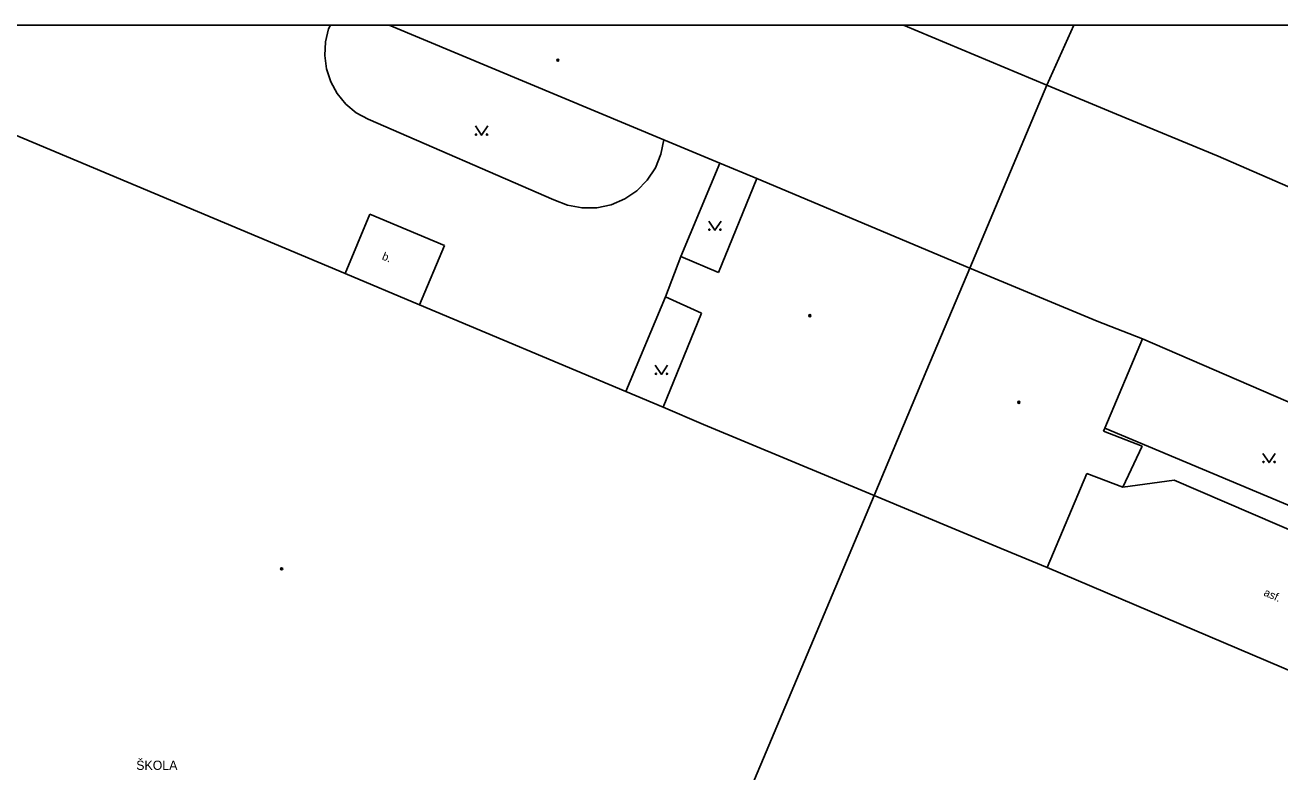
# Model space of a CAD drawing. Extents: x -596024 to -594475, y -1163820 to -1161957.
# Drawn here: x -595045 to -594943.1, y -1162017.6 to -1161956.9 of the extents above; entities that cross this region are included whole.
import ezdxf

# ---------------------------------------------------------------- set-up
doc = ezdxf.new("R2010")
doc.units = 0
for name, color, linetype in [('Level 10', 7, 'Continuous'), ('Level 36', 7, 'Continuous'), ('Level 39', 7, 'Continuous'), ('Level 40', 7, 'Continuous'), ('Level 41', 7, 'Continuous'), ('Level 5', 7, 'Continuous'), ('Level 7', 7, 'Continuous'), ('Vrstva 63', 7, 'Continuous')]:
    doc.layers.add(name, color=color, linetype=linetype)

msp = doc.modelspace()

# ---------------------------------------------------------------- linework, layer by layer
at = {"layer": 'Level 10'}
for points in [[(-595020.21, -1161956.88), (-595020.35, -1161957.18), (-595020.61, -1161958.25), (-595020.67, -1161959.35), (-595020.53, -1161960.44), (-595020.18, -1161961.49), (-595019.65, -1161962.45), (-595018.94, -1161963.3), (-595018.1, -1161964), (-595017.13, -1161964.53)], [(-595002.05, -1161971.07), (-595017.13, -1161964.53)], [(-595002.05, -1161971.07), (-595000.94, -1161971.52), (-594999.76, -1161971.74), (-594998.56, -1161971.73), (-594997.39, -1161971.48), (-594996.29, -1161971.01), (-594995.3, -1161970.34), (-594994.46, -1161969.49), (-594993.8, -1161968.49), (-594993.35, -1161967.38), (-594993.12, -1161966.2)], [(-594991.73, -1161975.69), (-594988.56, -1161968.1)], [(-595016.99, -1161972.25), (-595019.01, -1161977.07)], [(-595016.99, -1161972.25), (-595010.95, -1161974.8)], [(-595010.95, -1161974.8), (-595012.97, -1161979.61)], [(-594992.98, -1161978.96), (-594996.21, -1161986.65)], [(-594936.19, -1161998.51), (-594957.29, -1161989.64)]]:
    msp.add_lwpolyline(points, dxfattribs=at)
at = {"layer": 'Level 36'}
for points in [[(-595008.43, -1161965.08), (-595007.93, -1161965.83), (-595007.43, -1161965.08)], [(-594989.47, -1161972.81), (-594988.97, -1161973.56), (-594988.47, -1161972.81)], [(-594993.81, -1161984.52), (-594993.31, -1161985.27), (-594992.81, -1161984.52)], [(-594944.45, -1161991.69), (-594943.95, -1161992.44), (-594943.45, -1161991.69)]]:
    msp.add_lwpolyline(points, dxfattribs=at)
for centre in [(-595008.38, -1161965.78), (-595007.48, -1161965.78), (-594989.42, -1161973.51), (-594988.52, -1161973.51), (-594993.76, -1161985.22), (-594992.86, -1161985.22), (-594944.4, -1161992.39), (-594943.5, -1161992.39)]:
    msp.add_circle(centre, 0.05, dxfattribs=at)
at = {"layer": 'Level 39'}
for centre, radius in [((-595001.73, -1161959.73), 0.09), ((-595001.73, -1161959.73), 0.0398), ((-594981.26, -1161980.5), 0.09), ((-594981.26, -1161980.5), 0.0398), ((-594964.28, -1161987.54), 0.09), ((-594964.28, -1161987.54), 0.0398), ((-595024.17, -1162001.07), 0.09), ((-595024.17, -1162001.07), 0.0398)]:
    msp.add_circle(centre, radius, dxfattribs=at)
at = {"layer": 'Level 5'}
for p, q in [((-594993.12, -1161966.2), (-595015.42, -1161956.88)), ((-594973.66, -1161956.88), (-594961.99, -1161961.75))]:
    msp.add_line(p, q, dxfattribs=at)
for points in [[(-594968.25, -1161976.63), (-594961.99, -1161961.75)], [(-594961.99, -1161961.75), (-594956.33, -1161964.11)], [(-594956.33, -1161964.11), (-594948.07, -1161967.54)], [(-595046.56, -1161965.5), (-595019.01, -1161977.07)], [(-594988.56, -1161968.1), (-594993.12, -1161966.2)], [(-594948.07, -1161967.54), (-594929.04, -1161975.82)], [(-594985.57, -1161969.35), (-594988.56, -1161968.1)], [(-594988.67, -1161976.98), (-594985.57, -1161969.35)], [(-594985.57, -1161969.35), (-594968.25, -1161976.63)], [(-594992.98, -1161978.96), (-594991.73, -1161975.69)], [(-594991.73, -1161975.69), (-594988.67, -1161976.98)], [(-594971.74, -1161984.91), (-594968.25, -1161976.63)], [(-594957.9, -1161980.93), (-594968.25, -1161976.63)], [(-595019.01, -1161977.07), (-595012.97, -1161979.61)], [(-594990.06, -1161980.3), (-594992.98, -1161978.96)], [(-595012.97, -1161979.61), (-594996.21, -1161986.65)], [(-594993.16, -1161987.93), (-594990.06, -1161980.3)], [(-594954.24, -1161982.38), (-594957.9, -1161980.93)], [(-594954.24, -1161982.38), (-594957.29, -1161989.64)], [(-594930.94, -1161992.45), (-594954.24, -1161982.38)], [(-594976.04, -1161995.12), (-594971.74, -1161984.91)], [(-594996.21, -1161986.65), (-594993.16, -1161987.93)], [(-594993.16, -1161987.93), (-594989.89, -1161989.35)], [(-594989.89, -1161989.35), (-594976.04, -1161995.12)], [(-594957.29, -1161989.64), (-594957.39, -1161989.87)], [(-594957.39, -1161989.87), (-594954.26, -1161991.1)], [(-594954.26, -1161991.1), (-594955.82, -1161994.44)], [(-594958.74, -1161993.32), (-594961.98, -1162000.96)], [(-594955.82, -1161994.44), (-594958.74, -1161993.32)], [(-594986.39, -1162019.73), (-594976.04, -1161995.12)], [(-594965.7, -1161999.43), (-594976.04, -1161995.12)], [(-594961.98, -1162000.96), (-594965.7, -1161999.43)], [(-594961.98, -1162000.96), (-594933.33, -1162013.14)]]:
    msp.add_lwpolyline(points, dxfattribs=at)
at = {"layer": 'Level 7'}
msp.add_line((-594959.81, -1161956.88), (-594961.99, -1161961.75), dxfattribs=at)
msp.add_lwpolyline([(-594955.82, -1161994.44), (-594951.65, -1161993.86), (-594928.68, -1162003.75)], dxfattribs=at)
at = {"layer": 'Vrstva 63'}
msp.add_lwpolyline([(-594475.47, -1163820.23), (-596024.42, -1163820.23), (-596024.42, -1161956.88), (-594475.47, -1161956.88)], close=True, dxfattribs=at)

# ---------------------------------------------------------------- texts
at = {"layer": 'Level 40'}
for s, rotation, p in [('b.', 336.91, (-595016.07, -1161975.9)), ('asf.', 336.42, (-594944.44, -1162003.22))]:
    msp.add_text(s, height=0.65, rotation=rotation, dxfattribs=at).set_placement(p)
at = {"layer": 'Level 41'}
msp.add_text('ŠKOLA', height=0.75, dxfattribs=at).set_placement((-595035.98, -1162017.41))

doc.saveas('drawing.dxf')
